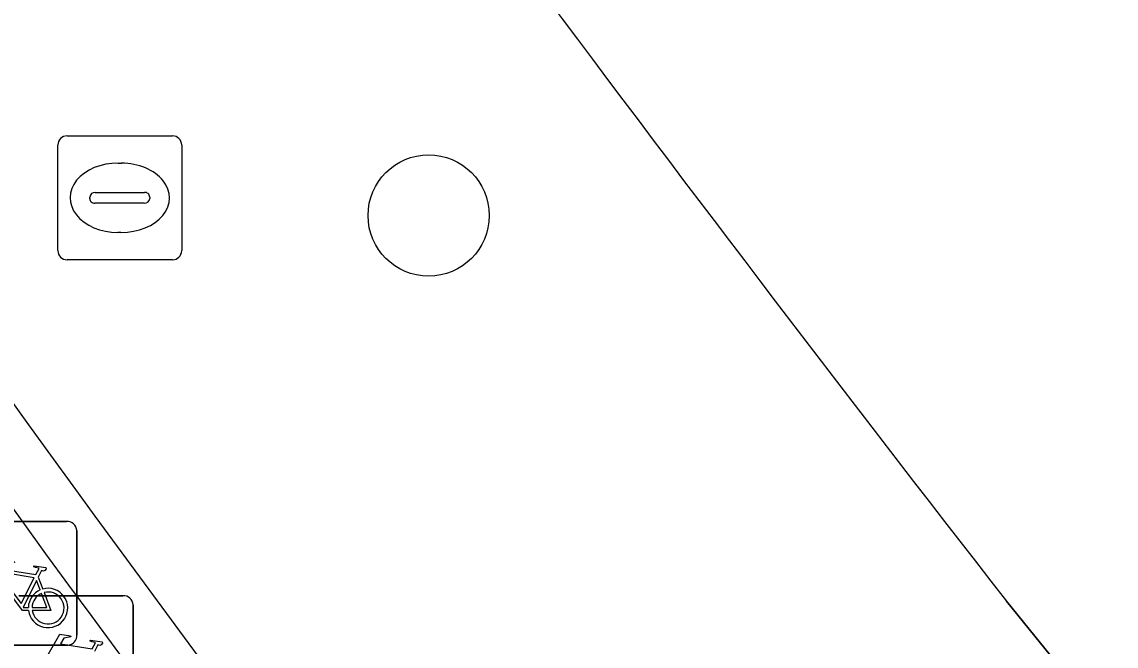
# Model space of a CAD drawing. Extents: x 161087 to 161926, y 382572 to 383873.
# Drawn here: x 161655.19 to 161664.03, y 383123.31 to 383128.35 of the extents above; entities that cross this region are included whole.
import ezdxf

# ---------------------------------------------------------------- set-up
doc = ezdxf.new("R2010")
doc.units = 0
for name, color, linetype in [('IMGEO_Boom', 7, 'Continuous'), ('IMGEO_Fietsenrek', 7, 'Continuous'), ('IMGEO_Fietspad_gesloten', 7, 'Continuous'), ('IMGEO_Groenvoorziening', 7, 'Continuous'), ('IMGEO_Muur', 7, 'Continuous'), ('IMGEO_Rioolput', 7, 'Continuous'), ('IMGEO_Voetgangersgebied_open', 7, 'Continuous')]:
    doc.layers.add(name, color=color, linetype=linetype)

msp = doc.modelspace()

# ---------------------------------------------------------------- linework, layer by layer
at = {"layer": 'IMGEO_Boom'}
msp.add_circle((161658.475, 383126.785), 0.4892, dxfattribs=at)
at = {"layer": 'IMGEO_Fietsenrek'}
for p, q in [((161654.7099, 383124.3165), (161655.5508, 383124.3165)), ((161655.5508, 383124.3165), (161654.7099, 383124.3165)), ((161655.6345, 383124.2421), (161655.6345, 383123.4012)), ((161655.6345, 383123.4012), (161655.6345, 383124.2421)), ((161655.3222, 383123.8662), (161655.3585, 383123.771)), ((161655.1649, 383123.7165), (161656.0058, 383123.7165)), ((161656.0058, 383123.7165), (161655.1649, 383123.7165)), ((161656.0895, 383123.6421), (161656.0895, 383122.8012)), ((161656.0895, 383122.8012), (161656.0895, 383123.6421)), ((161655.5601, 383123.3175), (161654.7192, 383123.3175)), ((161654.7192, 383123.3175), (161655.5601, 383123.3175))]:
    msp.add_line(p, q, dxfattribs=at)
for points in [[(161654.9481, 383123.8432), (161655.0428, 383124.0067), (161655.129, 383123.9929), (161655.1307, 383123.9842), (161655.0746, 383123.9733), (161655.0484, 383123.928), (161655.3036, 383123.8872)], [(161655.3036, 383123.8872), (161655.3286, 383123.936), (161655.3235, 383123.94), (161655.3003, 383123.9437), (161655.2876, 383123.9512), (161655.2866, 383123.9543), (161655.2888, 383123.9589), (161655.3836, 383123.9438), (161655.3859, 383123.9335), (161655.3765, 383123.9211), (161655.3641, 383123.9147), (161655.3496, 383123.9209), (161655.3222, 383123.8662)], [(161655.2907, 383123.862), (161655.0339, 383123.903), (161655.0172, 383123.8742), (161655.1842, 383123.6539), (161655.2907, 383123.862)], [(161655.2438, 383123.5985), (161655.1941, 383123.5986), (161655.0034, 383123.8503), (161654.9844, 383123.8175)], [(161655.3387, 383123.764), (161655.3094, 383123.8408), (161655.2, 383123.6227), (161655.2427, 383123.6226)], [(161655.2727, 383123.6225), (161655.3926, 383123.6223), (161655.3494, 383123.7359)], [(161655.3692, 383123.7428), (161655.4242, 383123.5982), (161655.2741, 383123.5985)], [(161655.4031, 383123.2432), (161655.4978, 383123.4067), (161655.584, 383123.3929), (161655.5857, 383123.3842), (161655.5296, 383123.3733), (161655.5034, 383123.328), (161655.7586, 383123.2872)], [(161655.7586, 383123.2872), (161655.7836, 383123.336), (161655.7785, 383123.34), (161655.7553, 383123.3437), (161655.7426, 383123.3512), (161655.7416, 383123.3543), (161655.7438, 383123.3589), (161655.8386, 383123.3438), (161655.8409, 383123.3335), (161655.8315, 383123.3211), (161655.8191, 383123.3147), (161655.8046, 383123.3209), (161655.7772, 383123.2662)]]:
    msp.add_lwpolyline(points, dxfattribs=at)
for centre, radius, start, end in [((161655.5566, 383124.2388), 0.0779, 2.4484, 94.28452), ((161655.5566, 383124.2388), 0.0779, 2.4484, 94.28452), ((161655.4017, 383123.6179), 0.159, 113.3408, 178.32165), ((161655.4017, 383123.6179), 0.159, 187.0065, 105.77075), ((161655.4017, 383123.6179), 0.129, 113.92302, 177.95563), ((161655.4017, 383123.6179), 0.129, 188.67146, 104.58832), ((161656.0116, 383123.6388), 0.0779, 2.4484, 94.28452), ((161656.0116, 383123.6388), 0.0779, 2.4484, 94.28452), ((161655.5568, 383123.3954), 0.0779, 272.4484, 4.28452), ((161655.5568, 383123.3954), 0.0779, 272.4484, 4.28452)]:
    msp.add_arc(centre, radius, start, end, dxfattribs=at)
at = {"layer": 'IMGEO_Fietspad_gesloten'}
msp.add_lwpolyline([(161663.141, 383123.673), (161666.28, 383119.798), (161668.797, 383116.645)], dxfattribs=at)
msp.add_arc((161903.574, 383310.9254), 304.7483, 215.458951, 217.911932, dxfattribs=at)
at = {"layer": 'IMGEO_Groenvoorziening'}
msp.add_lwpolyline([(161668.797, 383116.645), (161666.28, 383119.798), (161663.141, 383123.673)], dxfattribs=at)
for centre, radius, start, end in [((161792.983, 383224.6177), 169.9309, 206.322636, 219.436813), ((161903.574, 383310.9254), 304.7483, 215.458951, 217.911932)]:
    msp.add_arc(centre, radius, start, end, dxfattribs=at)
at = {"layer": 'IMGEO_Muur'}
for centre, radius, start, end in [((161792.983, 383224.6177), 169.9309, 206.322636, 219.436813), ((161793.0598, 383224.6693), 170.5231, 212.672764, 219.43393)]:
    msp.add_arc(centre, radius, start, end, dxfattribs=at)
at = {"layer": 'IMGEO_Rioolput'}
for p, q in [((161655.5549, 383127.4285), (161656.4071, 383127.4285)), ((161655.4805, 383126.5019), (161655.4805, 383127.3541)), ((161656.4815, 383127.3541), (161656.4815, 383126.5019)), ((161655.9685, 383127.2077), (161655.9935, 383127.2077)), ((161655.782, 383126.9713), (161656.1799, 383126.9713)), ((161655.7389, 383126.9219), (161655.7389, 383126.9341)), ((161656.1765, 383126.8847), (161655.7786, 383126.8847)), ((161656.223, 383126.9341), (161656.223, 383126.9219)), ((161655.9905, 383126.6483), (161655.9656, 383126.6483)), ((161656.4071, 383126.4275), (161655.5549, 383126.4275))]:
    msp.add_line(p, q, dxfattribs=at)
for points in [[(161655.5549, 383127.4285), (161656.4071, 383127.4285)], [(161655.4805, 383126.5019), (161655.4805, 383127.3541)], [(161656.4815, 383127.3541), (161656.4815, 383126.5019)], [(161656.4071, 383126.4275), (161655.5549, 383126.4275)]]:
    msp.add_lwpolyline(points, dxfattribs=at)
for centre, radius, start, end in [((161655.557, 383127.352), 0.0765, 91.55205, 178.44795), ((161655.557, 383127.352), 0.0765, 91.55205, 178.44795), ((161656.405, 383127.352), 0.0765, 1.55205, 88.44795), ((161656.405, 383127.352), 0.0765, 1.55205, 88.44795), ((161655.7791, 383126.9311), 0.0403, 85.87752, 175.75265), ((161656.1844, 383126.9329), 0.0386, 1.73085, 96.63898), ((161655.7756, 383126.9212), 0.0366, 178.93798, 274.71019), ((161656.1804, 383126.9275), 0.043, 264.86636, 352.45326), ((161655.557, 383126.504), 0.0765, 181.55205, 268.44795), ((161655.557, 383126.504), 0.0765, 181.55205, 268.44795), ((161656.405, 383126.504), 0.0765, 271.55205, 358.44795), ((161656.405, 383126.504), 0.0765, 271.55205, 358.44795)]:
    msp.add_arc(centre, radius, start, end, dxfattribs=at)
for centre, major_axis, ratio, start_param, end_param in [((161655.967, 383126.928), (-0.3872, 0.002), 0.722429, 4.712389, 7.853982), ((161655.992, 383126.928), (-0.3901, 0.002), 0.717154, 1.570796, 4.712389)]:
    msp.add_ellipse(centre, major_axis=major_axis, ratio=ratio, start_param=start_param, end_param=end_param, dxfattribs=at)
at = {"layer": 'IMGEO_Voetgangersgebied_open'}
msp.add_arc((161793.0598, 383224.6693), 170.5231, 212.672764, 219.43393, dxfattribs=at)

doc.saveas('drawing.dxf')
